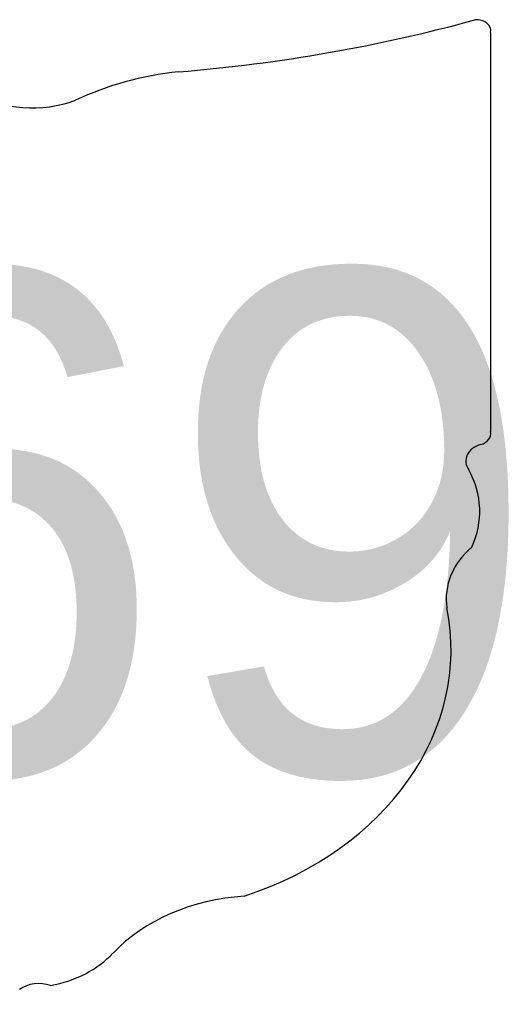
# Model space of a CAD drawing. Extents: x 0 to 34, y 0 to 22.
# Drawn here: x 3.9611 to 4.0893, y 19.0072 to 19.2617 of the extents above; entities that cross this region are included whole.
import ezdxf

# ---------------------------------------------------------------- set-up
doc = ezdxf.new("R2010")
doc.units = 0
doc.layers.add('GM_X_State_Shield', color=7, linetype='Continuous')

msp = doc.modelspace()

# ---------------------------------------------------------------- linework, layer by layer
at = {"layer": 'GM_X_State_Shield'}
for p, q in [((4.08465, 19.15351), (4.08465, 19.2582)), ((4.08462, 19.15354), (4.08465, 19.15351))]:
    msp.add_line(p, q, dxfattribs=at)
for centre, major_axis, start_param, end_param in [((3.96725, 19.52607), (0.34952, 0), 4.814394, 5.042369), ((4.08099, 19.25863), (0.00367, 0), 6.141152, 7.989035), ((4.01183, 19.19212), (0.07032, 0), 1.699011, 2.107814), ((3.96463, 19.25985), (0.02672, 0), 4.081561, 5.145723), ((4.08073, 19.15311), (0.00393, 0), 5.05454, 6.418171), ((4.0838, 19.14583), (0.00568, 0), 1.883978, 3.671073), ((4.04768, 19.13259), (0.03409, 0), 5.934695, 6.695948), ((4.09779, 19.1097), (0.0248, 0), 2.387724, 3.262537), ((3.98683, 19.09639), (0.08742, 0), 5.101752, 6.440018), ((4.02369, 18.99349), (0.04788, 0), 1.647645, 2.488434), ((3.96302, 19.03028), (0.02824, 0), 4.937069, 5.64225), ((3.96623, 19.00277), (0.00752, 0), 1.147584, 2.315152)]:
    msp.add_ellipse(centre, major_axis=major_axis, ratio=0.8, start_param=start_param, end_param=end_param, dxfattribs=at)

# ---------------------------------------------------------------- texts
msp.add_text('369', height=0.131836, dxfattribs=at).set_placement((3.80354, 19.06379))

doc.saveas('drawing.dxf')
